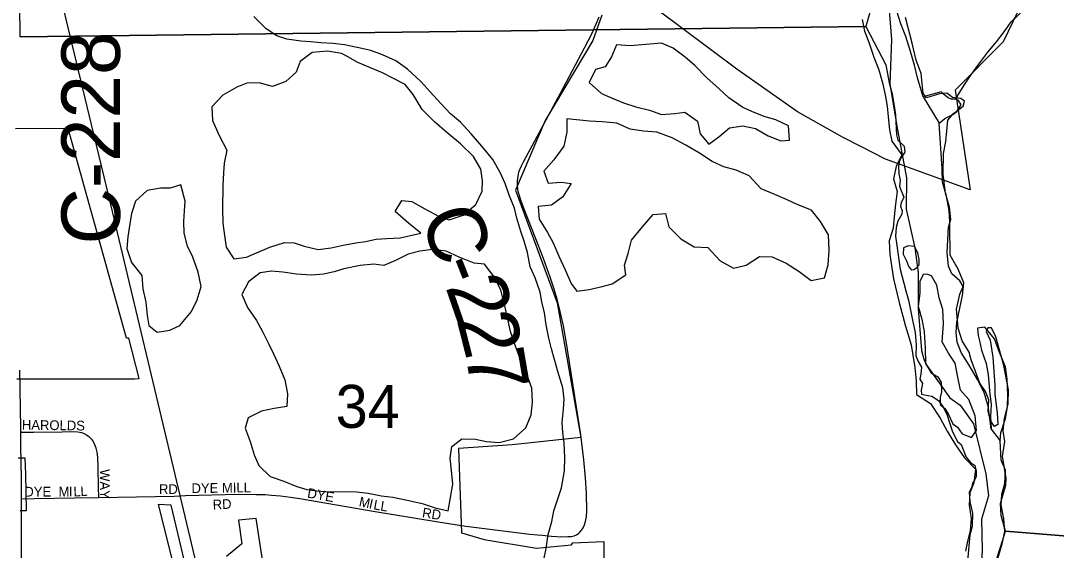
# Model space of a CAD drawing. Extents: x 0 to 680, y 0 to 440.
# Drawn here: x 489.89 to 507.62, y 304.29 to 313.37 of the extents above; entities that cross this region are included whole.
import ezdxf

# ---------------------------------------------------------------- set-up
doc = ezdxf.new("R2010")
doc.units = 0
for name, color, linetype in [('GM_X_City_Street', 7, 'Continuous'), ('GM_X_City_Street_Text', 7, 'Continuous'), ('GM_X_Corporation', 7, 'Continuous'), ('GM_X_County_Road', 7, 'Continuous'), ('GM_X_County_Road_Text', 7, 'Continuous'), ('GM_X_Major_River', 7, 'Continuous'), ('GM_X_Minor_Lake', 7, 'Continuous'), ('GM_X_Minor_River', 7, 'Continuous'), ('GM_X_Rail_Line', 7, 'Continuous'), ('GM_X_Section', 7, 'Continuous'), ('GM_X_Section_Text', 7, 'Continuous'), ('GM_X_Township', 7, 'Continuous')]:
    doc.layers.add(name, color=color, linetype=linetype)

msp = doc.modelspace()

# ---------------------------------------------------------------- linework, layer by layer
at = {"layer": 'GM_X_City_Street'}
for points in [[(489.887, 306.315), (490.105, 306.318), (490.598, 306.325), (490.796, 306.327), (490.863, 306.322), (490.929, 306.309), (490.973, 306.294), (491.014, 306.272), (491.051, 306.244), (491.091, 306.203), (491.124, 306.156), (491.151, 306.106), (491.17, 306.051), (491.174, 306.042), (491.188, 305.976), (491.199, 305.888), (491.205, 305.711), (491.212, 305.383), (491.216, 305.197)], [(492.708, 305.23), (493.617, 305.255)], [(493.993, 305.249), (494.07, 305.248), (494.18, 305.24), (494.337, 305.226), (494.507, 305.205), (494.664, 305.183), (495.92, 304.966), (497.033, 304.779), (497.511, 304.708)], [(489.897, 305.176), (490.119, 305.179), (490.807, 305.19), (491.216, 305.197)], [(491.216, 305.197), (492.195, 305.215), (492.512, 305.222)]]:
    msp.add_lwpolyline(points, dxfattribs=at)
at = {"layer": 'GM_X_Corporation'}
for points in [[(507.301, 314.224), (506.714, 313.001), (505.89, 312.177), (506.145, 310.47), (504.696, 310.996), (504.286, 311.205), (503.961, 311.372), (503.188, 311.803), (502.152, 312.534), (499.848, 314.26)], [(499.84, 313.46), (499.685, 313.027), (498.868, 311.656), (498.362, 310.463), (499.072, 308.534), (499.479, 306.223), (498.304, 306.1), (497.382, 306.035), (497.432, 304.591), (497.824, 304.48), (498.722, 304.329), (499.317, 304.385), (499.343, 304.419), (499.873, 304.447), (499.873, 303.396)], [(489.819, 307.229), (491.835, 307.233), (491.912, 307.236), (491.74, 307.926), (491.7, 307.925), (490.701, 311.519), (489.794, 311.514)], [(489.876, 304.973), (489.986, 304.976), (489.975, 305.6), (489.96, 305.87), (489.844, 305.874)], [(492.857, 303.408), (492.464, 305.069), (492.238, 305.076), (493.848, 298.65)], [(494.179, 303.12), (493.917, 304.836), (493.616, 304.809), (493.675, 304.403), (493.411, 304.189)]]:
    msp.add_lwpolyline(points, dxfattribs=at)
at = {"layer": 'GM_X_County_Road'}
for points in [[(499.476, 306.269), (499.366, 307.001), (499.233, 307.843), (499.18, 308.139), (499.127, 308.385), (499.073, 308.597), (499.024, 308.765), (498.955, 308.972), (498.839, 309.291), (498.696, 309.658), (498.519, 310.107), (498.459, 310.272), (498.429, 310.367), (498.412, 310.42), (498.4, 310.482), (498.393, 310.545), (498.392, 310.608), (498.398, 310.676), (498.409, 310.728), (498.419, 310.775), (498.455, 310.869), (498.494, 310.949), (498.846, 311.594), (499.131, 312.125), (499.543, 312.898), (499.665, 313.143), (499.748, 313.321), (499.791, 313.432)], [(489.887, 306.315), (489.887, 306.315), (489.887, 306.391), (489.873, 307.381)], [(489.897, 305.176), (489.897, 305.526), (489.889, 306.085), (489.887, 306.315)], [(499.46, 304.603), (499.491, 304.637), (499.519, 304.68), (499.54, 304.728), (499.558, 304.789), (499.573, 304.873), (499.579, 304.959), (499.581, 305.068), (499.578, 305.177), (499.574, 305.275), (499.556, 305.537), (499.529, 305.842), (499.476, 306.269)], [(492.512, 305.222), (492.708, 305.23)], [(493.617, 305.255), (493.917, 305.251)], [(493.917, 305.251), (493.993, 305.249)], [(489.836, 298.7), (489.841, 299.109), (489.857, 300.434), (489.871, 301.234), (489.87, 301.529), (489.885, 302.635), (489.893, 303.204), (489.893, 303.25), (489.899, 303.982), (489.897, 305.176)], [(497.511, 304.708), (498.193, 304.621), (498.377, 304.597), (498.606, 304.572), (498.737, 304.557), (498.814, 304.55), (498.977, 304.536), (499.151, 304.527), (499.257, 304.529), (499.317, 304.532), (499.365, 304.543), (499.402, 304.559), (499.444, 304.589), (499.46, 304.603)]]:
    msp.add_lwpolyline(points, dxfattribs=at)
at = {"layer": 'GM_X_Major_River'}
for p, q in [((505.34, 312.059), (505.617, 311.611)), ((506.505, 306.367), (506.661, 306.17))]:
    msp.add_line(p, q, dxfattribs=at)
for points in [[(504.294, 313.388), (504.336, 313.187), (504.412, 312.998), (504.499, 312.741), (504.581, 312.526), (504.643, 312.303), (504.692, 312.095), (504.727, 311.9), (504.743, 311.719), (504.765, 311.498), (504.807, 311.303), (504.975, 311.065), (504.877, 310.867), (504.832, 310.654), (504.894, 310.438), (504.869, 310.225), (504.844, 310.005), (504.826, 309.811), (504.761, 309.592), (504.769, 309.358), (504.804, 309.13), (504.833, 308.942), (504.93, 308.538), (505.041, 308.134), (505.134, 307.811), (505.164, 307.637), (505.199, 307.422), (505.22, 307.194), (505.228, 306.96), (505.465, 306.807), (505.633, 306.555), (505.755, 306.332), (505.897, 306.101), (506.052, 305.877), (506.235, 305.685), (506.21, 305.452), (506.139, 305.279), (506.127, 305.066), (506.162, 304.838), (506.144, 304.631), (506.1, 304.451), (506.069, 304.278)], [(505.34, 312.059), (505.247, 312.389), (505.192, 312.605), (505.123, 312.84), (505.042, 313.096), (504.961, 313.312), (504.898, 313.514)], [(505.617, 311.611), (505.712, 311.689), (505.847, 311.76), (505.916, 311.812), (505.992, 311.924), (505.947, 311.998), (505.894, 312.02), (505.82, 312.021), (505.767, 312.043), (505.688, 312.105), (505.649, 312.146), (505.34, 312.059)], [(506.505, 306.367), (506.477, 306.596), (506.454, 306.763), (506.386, 306.999), (506.271, 307.222), (506.129, 307.466), (505.994, 307.684), (505.924, 307.859), (505.908, 308.027), (505.919, 308.194), (505.971, 308.44), (506.016, 308.659), (506.035, 308.873), (505.94, 309.109), (505.805, 309.347), (505.802, 309.514), (505.8, 309.688), (505.798, 309.922), (505.789, 310.116), (505.741, 310.358), (505.674, 310.6), (505.666, 310.835), (505.617, 311.611)], [(505.193, 309.495), (505.087, 309.511), (505.005, 309.473), (504.996, 309.366), (505.054, 309.251)], [(505.054, 309.251), (505.092, 309.163), (505.137, 309.095), (505.184, 309.101), (505.225, 309.133), (505.273, 309.185), (505.275, 309.272), (505.251, 309.387), (505.193, 309.495)], [(505.343, 309.017), (505.286, 308.898), (505.282, 308.697), (505.257, 308.477), (505.318, 308.255), (505.36, 308.033), (505.374, 307.759), (505.381, 307.491), (505.478, 307.335), (505.59, 307.265), (505.648, 307.17), (505.657, 307.01), (505.635, 306.91), (505.632, 306.789), (505.711, 306.721), (505.775, 306.619), (505.852, 306.457), (505.931, 306.401), (506.008, 306.286), (506.168, 306.228)], [(506.168, 306.228), (506.257, 306.347), (506.23, 306.595), (506.122, 306.878), (505.979, 307.035), (505.937, 307.257), (505.889, 307.499), (505.773, 307.669), (505.664, 307.865), (505.691, 308.172), (505.677, 308.42), (505.614, 308.616), (505.573, 308.837), (505.483, 308.993), (505.403, 309.022), (505.343, 309.017)], [(506.661, 306.17), (506.671, 306.303), (506.75, 306.549), (506.788, 306.749), (506.793, 306.956), (506.779, 307.224), (506.751, 307.438), (506.649, 307.681), (506.561, 307.918), (506.398, 308.115), (506.271, 308.098), (506.281, 307.971), (506.306, 307.884), (506.343, 307.722), (506.418, 307.493), (506.453, 307.305), (506.48, 307.023), (506.508, 306.791), (506.497, 306.588), (506.505, 306.367)], [(506.607, 304.111), (506.694, 304.404), (506.739, 304.616), (506.724, 304.831), (506.676, 305.073), (506.687, 305.253), (506.738, 305.439), (506.75, 305.666), (506.68, 305.835), (506.661, 306.17)]]:
    msp.add_lwpolyline(points, dxfattribs=at)
at = {"layer": 'GM_X_Minor_Lake'}
for points in [[(500.86, 312.982), (500.324, 312.935), (500.091, 312.953), (500.006, 312.748), (499.895, 312.577), (499.727, 312.527), (499.621, 312.309), (499.831, 312.117), (500.003, 312.046), (500.208, 311.961), (500.421, 311.889), (500.653, 311.83), (500.859, 311.758), (501.087, 311.773), (501.261, 311.796), (501.478, 311.643), (501.52, 311.428), (501.67, 311.251), (501.84, 311.374), (502.024, 311.53), (502.252, 311.565), (502.472, 311.519), (502.689, 311.394), (502.901, 311.308)], [(502.901, 311.308), (503.055, 311.318), (503.034, 311.566), (502.816, 311.665), (502.637, 311.716), (502.445, 311.794), (502.253, 311.879), (502.016, 312.045), (501.845, 312.196), (501.636, 312.388), (501.433, 312.6), (501.263, 312.738), (501.059, 312.897), (500.86, 312.982)], [(495.38, 312.805), (495.14, 312.844), (494.878, 312.823), (494.674, 312.668), (494.603, 312.482), (494.426, 312.326), (494.196, 312.238), (493.97, 312.303), (493.756, 312.295), (493.587, 312.225), (493.35, 312.09), (493.158, 311.888), (493.173, 311.653), (493.287, 311.396), (493.415, 311.146), (493.37, 310.927), (493.36, 310.76), (493.348, 310.546), (493.339, 310.145), (493.346, 309.897), (493.375, 309.683), (493.404, 309.488), (493.533, 309.284), (493.754, 309.313), (493.923, 309.389), (494.153, 309.484), (494.402, 309.565), (494.569, 309.561), (494.742, 309.503), (494.981, 309.444), (495.202, 309.472), (495.411, 309.521), (495.626, 309.563), (495.793, 309.585), (495.975, 309.621), (496.156, 309.637), (496.383, 309.645), (496.739, 309.723)], [(496.739, 309.723), (496.529, 309.895), (496.3, 310.095), (496.411, 310.286), (496.585, 310.269), (496.809, 310.143), (497.04, 310.017), (497.226, 309.952), (497.462, 310.034), (497.68, 310.216), (497.786, 310.447), (497.797, 310.621), (497.768, 310.822), (497.639, 311.039), (497.417, 311.258), (497.181, 311.451), (496.971, 311.63), (496.762, 311.842), (496.607, 312.1), (496.471, 312.271), (496.259, 312.383), (496.081, 312.474), (495.875, 312.559), (495.657, 312.651), (495.446, 312.77), (495.38, 312.805)], [(499.626, 311.647), (499.239, 311.683), (499.24, 311.456), (499.188, 311.216), (499.015, 310.98), (498.844, 310.79), (498.919, 310.581), (499.14, 310.602), (499.314, 310.578), (499.168, 310.348), (498.977, 310.205), (498.749, 310.184), (498.764, 309.963), (498.906, 309.739), (499.003, 309.562), (499.104, 309.333), (499.213, 309.096), (499.314, 308.866), (499.411, 308.73)], [(499.411, 308.73), (499.619, 308.759), (499.841, 308.814), (500.016, 308.856), (500.247, 309.011), (500.224, 309.179), (500.289, 309.378), (500.348, 309.604), (500.534, 309.834), (500.719, 310.043), (500.927, 310.065), (500.988, 309.836), (501.191, 309.631), (501.422, 309.491), (501.655, 309.479), (501.864, 309.253), (502.095, 309.128), (502.31, 309.176), (502.541, 309.324), (502.755, 309.319), (502.993, 309.213), (503.217, 309.067), (503.421, 308.915), (503.65, 308.963), (503.715, 309.182), (503.734, 309.436), (503.72, 309.697), (503.585, 309.928), (503.429, 310.119), (503.184, 310.218), (503.012, 310.296), (502.8, 310.388), (502.568, 310.487), (502.359, 310.706), (502.141, 310.805), (501.928, 310.863), (501.73, 310.955), (501.512, 311.094), (501.275, 311.233), (501.044, 311.359), (500.778, 311.453), (500.551, 311.471), (500.325, 311.51), (500.093, 311.609), (499.846, 311.635), (499.626, 311.647)], [(492.7, 310.274), (492.626, 310.556), (492.444, 310.494)], [(492.444, 310.494), (492.277, 310.498), (492.049, 310.456), (491.85, 310.274), (491.785, 310.061), (491.755, 309.888), (491.723, 309.662), (491.705, 309.461), (491.786, 309.225), (491.961, 309.001), (491.976, 308.773), (492.031, 308.544), (492.053, 308.316), (492.082, 308.142), (492.22, 308.032)], [(492.22, 308.032), (492.441, 308.067), (492.61, 308.143), (492.81, 308.386), (492.908, 308.584), (492.974, 308.81), (492.926, 309.058), (492.831, 309.314), (492.742, 309.504), (492.687, 309.726), (492.678, 309.927), (492.689, 310.107), (492.7, 310.274)], [(497.205, 304.971), (497.289, 305.424), (497.261, 305.659), (497.239, 305.873), (497.27, 306.073), (497.44, 306.203), (497.674, 306.197), (497.861, 306.159), (498.081, 306.141), (498.323, 306.202), (498.535, 306.391), (498.627, 306.616), (498.652, 306.829), (498.637, 307.07), (498.568, 307.259), (498.492, 307.455), (498.416, 307.637), (498.353, 307.806), (498.272, 308.042), (498.23, 308.25), (498.169, 308.506), (498.108, 308.748), (498.012, 308.957), (497.831, 309.196), (497.65, 309.214), (497.392, 309.313), (497.174, 309.419), (496.94, 309.444), (496.719, 309.416), (496.524, 309.367), (496.307, 309.259), (496.105, 309.17), (495.931, 309.194), (495.697, 309.173), (495.421, 309.113), (495.253, 309.063), (495.071, 309.021), (494.864, 309.006), (494.61, 309.025), (494.377, 309.057), (494.183, 309.075), (493.989, 309.046), (493.785, 308.891), (493.672, 308.673), (493.768, 308.45), (493.923, 308.232), (494.026, 308.043), (494.134, 307.826), (494.217, 307.657), (494.313, 307.447), (494.408, 307.211), (494.456, 306.976), (494.444, 306.756), (494.229, 306.72)], [(494.229, 306.72), (494.008, 306.679), (493.784, 306.564), (493.727, 306.385), (493.815, 306.155), (493.883, 305.926), (493.966, 305.744), (494.156, 305.559), (494.394, 305.48), (494.613, 305.387), (494.786, 305.337), (494.959, 305.312), (495.159, 305.294), (495.393, 305.302), (495.634, 305.296), (495.834, 305.272), (496.067, 305.226), (496.26, 305.201), (496.533, 305.148), (496.76, 305.096), (496.985, 305.023), (497.205, 304.971)]]:
    msp.add_lwpolyline(points, dxfattribs=at)
at = {"layer": 'GM_X_Minor_River'}
for points in [[(498.844, 304.13), (498.882, 304.323), (498.92, 304.563), (498.979, 304.789), (499.017, 304.968), (499.082, 305.174), (499.146, 305.366), (499.2, 305.653), (499.205, 305.88), (499.191, 306.134), (499.168, 306.309), (499.159, 306.483), (499.184, 306.71), (499.195, 306.883), (499.173, 307.078), (499.085, 307.354), (499.03, 307.562), (498.974, 307.744), (498.931, 307.926), (498.883, 308.154), (498.854, 308.362), (498.812, 308.551), (498.782, 308.718), (498.695, 308.961), (498.612, 309.15), (498.564, 309.392), (498.508, 309.588), (498.452, 309.756), (498.384, 309.985), (498.341, 310.153), (498.252, 310.376), (498.184, 310.578), (498.101, 310.754), (497.972, 310.985), (497.784, 311.216), (497.601, 311.428), (497.419, 311.626), (497.248, 311.771), (497.078, 311.949), (496.896, 312.147), (496.746, 312.318), (496.51, 312.537), (496.313, 312.676), (496.081, 312.781), (495.882, 312.853), (495.649, 312.905), (495.43, 312.951), (495.236, 312.975), (495.023, 312.987), (494.849, 313.004), (494.682, 313.015), (494.442, 313.048), (494.27, 313.105), (494.092, 313.223), (493.876, 313.435)], [(505.894, 312.02), (506.046, 312.263), (506.157, 312.435), (506.295, 312.618), (506.447, 312.829), (506.598, 313.006), (506.729, 313.177), (506.847, 313.348), (507.066, 313.55)]]:
    msp.add_lwpolyline(points, dxfattribs=at)
at = {"layer": 'GM_X_Rail_Line'}
msp.add_lwpolyline([(501.21, 275.974), (496.629, 283.879), (496.272, 284.556), (495.987, 285.172), (495.768, 285.779), (495.637, 286.214), (495.502, 286.783), (495.414, 287.241), (495.275, 288.195), (495.168, 289.107), (494.876, 292.164), (494.705, 293.981), (494.56, 295.56), (494.514, 296.175), (494.454, 296.759), (494.399, 297.288), (494.344, 297.71), (494.263, 298.21), (494.171, 298.694), (494.022, 299.327), (492.614, 305.233), (491.398, 310.336), (491.1, 311.586), (490.29, 314.963)], dxfattribs=at)
at = {"layer": 'GM_X_Section'}
for points in [[(504.427, 313.504), (504.362, 313.265), (489.874, 313.088), (489.695, 330.98)], [(517.921, 303.72), (506.75, 304.623), (506.675, 304.891), (506.666, 305.098), (506.758, 305.41), (506.761, 305.53), (506.701, 305.899), (506.739, 306.158), (506.709, 306.339), (506.733, 306.546), (506.798, 306.805), (506.802, 307.045), (506.723, 307.46), (506.586, 307.95), (506.509, 308.105), (506.448, 308.106), (506.421, 308.04), (506.491, 307.892), (506.533, 307.604), (506.57, 307.116), (506.567, 306.963), (506.608, 306.648), (506.618, 306.448), (506.564, 306.415), (506.492, 306.51), (506.455, 306.678), (506.465, 306.871), (506.408, 307.012), (506.311, 307.154), (506.165, 307.557), (506.127, 307.685), (506.01, 307.881), (505.941, 308.096), (505.914, 308.423), (505.972, 308.682), (506.028, 308.815), (505.97, 308.909), (505.832, 309.032), (505.774, 309.16), (505.752, 309.394), (505.773, 309.827), (505.816, 309.96), (505.793, 310.174), (505.724, 310.409), (505.683, 310.737), (505.69, 311.091), (505.727, 311.297), (505.761, 311.663), (505.856, 311.768), (506.025, 311.899), (506.047, 311.985), (505.988, 312.033), (505.841, 312.049), (505.749, 312.124), (505.622, 312.113), (505.401, 312.044), (505.342, 312.118), (505.308, 312.459), (505.219, 312.688), (505.151, 312.983), (505.039, 313.419)], [(489.874, 313.088), (504.362, 313.265), (504.704, 312.611), (504.758, 312.303), (504.808, 312.115), (504.85, 311.867), (504.868, 311.747), (504.882, 311.413), (504.907, 311.319), (505.018, 311.217), (505.03, 311.116), (504.954, 311.004), (504.933, 310.944), (504.918, 310.878), (504.923, 310.744), (504.947, 310.631), (504.938, 310.524), (505.008, 310.342), (504.967, 310.243), (504.952, 310.19), (504.984, 310.109), (504.976, 310.049), (504.907, 309.93), (504.879, 309.824), (504.869, 309.677), (504.928, 309.229), (504.945, 309.109), (505.045, 308.74), (505.089, 308.579), (505.156, 308.237), (505.205, 308.022), (505.221, 307.809), (505.218, 307.622), (505.256, 307.528), (505.314, 307.433), (505.299, 307.313), (505.284, 307.227), (505.329, 307.152), (505.307, 307.039), (505.312, 306.966), (505.366, 306.958), (505.492, 306.936), (505.604, 306.86), (505.676, 306.759), (505.747, 306.624), (505.841, 306.322), (505.931, 306.16), (505.991, 306.106), (506.08, 305.89), (506.152, 305.795), (506.224, 305.747), (506.249, 305.647), (506.247, 305.56), (506.219, 305.494), (506.185, 305.441), (506.17, 305.361), (506.129, 305.289), (506.139, 305.122), (506.189, 304.927), (506.178, 304.7), (506.142, 304.561), (506.1, 304.114)], [(506.587, 304.099), (506.672, 304.364), (506.75, 304.623), (517.921, 303.72)]]:
    msp.add_lwpolyline(points, dxfattribs=at)
at = {"layer": 'GM_X_Township'}
msp.add_lwpolyline([(504.76, 313.539), (504.8, 313.045), (504.773, 312.282), (504.891, 311.558), (505.054, 310.671), (505.053, 310.135), (505.199, 309.475), (505.254, 309.05), (505.255, 308.427), (505.314, 307.718), (505.35, 307.57), (505.402, 307.46), (505.796, 306.903), (505.973, 306.778), (506.206, 306.462), (506.415, 305.606), (506.46, 305.228), (506.341, 304.829), (506.354, 304.295), (506.303, 303.43)], dxfattribs=at)
msp.add_lwpolyline([(504.76, 313.539), (504.8, 313.045), (504.773, 312.282), (504.891, 311.558), (505.054, 310.671), (505.053, 310.135), (505.199, 309.475), (505.254, 309.05), (505.255, 308.427), (505.314, 307.718), (505.35, 307.57), (505.402, 307.46), (505.796, 306.903), (505.973, 306.778), (506.206, 306.462), (506.415, 305.606), (506.46, 305.228), (506.341, 304.829), (506.354, 304.295), (506.303, 303.43)], dxfattribs=at)

# ---------------------------------------------------------------- texts
at = {"layer": 'GM_X_City_Street_Text'}
for s, height, rotation, p in [('HAROLDS', 0.1669, 359.1443, (489.905, 306.361)), ('WAY', 0.1669, 270, (491.243, 305.684)), ('RD', 0.1669, 0, (492.254, 305.258)), ('DYE MILL', 0.1669, 0.8675, (492.812, 305.272)), ('DYE', 0.1669, 0, (489.948, 305.214)), ('M', 0.167, 0.3278, (490.536, 305.214)), ('I', 0.167, 0.3203, (490.712, 305.215)), ('L', 0.167, 2.7361, (490.793, 305.215)), ('L', 0.167, 3.4082, (490.913, 305.221)), ('DYE', 0.1669, 349.8732, (494.785, 305.198)), ('RD', 0.1669, 3.0116, (493.178, 304.991)), ('M', 0.167, 347.7755, (495.668, 305.051)), ('I', 0.167, 347.8078, (495.84, 305.014)), ('L', 0.167, 349.9917, (495.919, 304.997)), ('L', 0.167, 350.699, (496.037, 304.976)), ('RD', 0.1669, 351.0327, (496.753, 304.861))]:
    msp.add_text(s, height=height, rotation=rotation, dxfattribs=at).set_placement(p)
at = {"layer": 'GM_X_County_Road_Text'}
for s, height, rotation, p in [('C-228', 1.0014, 90, (491.585, 309.532)), ('C', 1.001, 287.9536, (496.731, 310.029)), ('-', 1.001, 291.489, (497.007, 309.183)), ('2', 1.001, 289.1245, (497.154, 308.811)), ('2', 1.001, 284.2382, (497.349, 308.25)), ('7', 1.001, 279.7472, (497.497, 307.672))]:
    msp.add_text(s, height=height, rotation=rotation, dxfattribs=at).set_placement(p)
at = {"layer": 'GM_X_Section_Text'}
msp.add_text('34', height=0.7377, rotation=0, dxfattribs=at).set_placement((495.28, 306.39))

doc.saveas('drawing.dxf')
